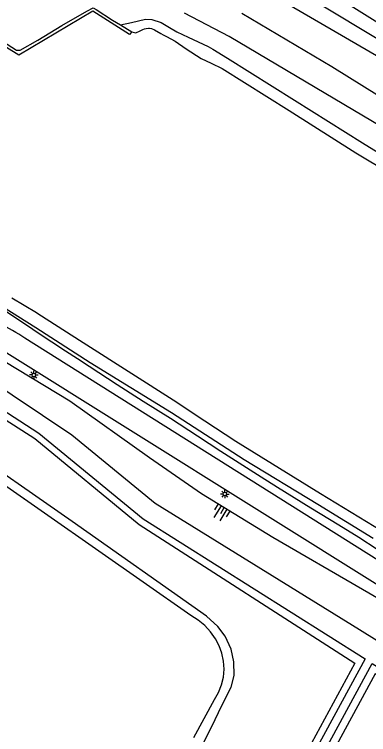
# Model space of a CAD drawing. Extents: x 128000 to 131008, y 398996 to 402500.
# Drawn here: x 128298.3 to 128350.2, y 400427.5 to 400533 of the extents above; entities that cross this region are included whole.
import ezdxf

# ---------------------------------------------------------------- set-up
doc = ezdxf.new("R2010")
doc.units = 0
for name, color, linetype in [('gg-knt-bovenkant onderkant talud', 7, 'Continuous'), ('gg-knt-onverhard', 7, 'Continuous'), ('gg-knt-verharding', 7, 'Continuous'), ('gg-kntw-bovenkant insteek waterloop', 7, 'Continuous'), ('gg-kntw-waterlijn', 7, 'Continuous'), ('gt-grn-groengrens', 7, 'Continuous'), ('gt-symb-lichtmast', 7, 'Continuous'), ('gt-symb-talud symbool', 7, 'Continuous'), ('gx-grn-maaiveld', 7, 'Continuous')]:
    doc.layers.add(name, color=color, linetype=linetype)

# ---------------------------------------------------------------- blocks, each defined once
blk = doc.blocks.new('gt0-LMAST')
at = {"layer": 'gt-symb-lichtmast'}
for p, q in [((-0.18, 0.17), (-0.45, 0.44)), ((-0.01, 0.25), (-0.01, 0.62)), ((0.17, 0.17), (0.44, 0.44)), ((-0.26, 0), (-0.63, 0)), ((-0.18, -0.18), (-0.45, -0.45)), ((-0.01, -0.25), (-0.01, -0.63)), ((0.44, -0.45), (0.17, -0.18)), ((0.24, 0), (0.62, 0))]:
    blk.add_line(p, q, dxfattribs=at)
blk.add_circle((-0.01, 0), 0.25, dxfattribs=at)
blk = doc.blocks.new('gt0-TALUD_1')
at = {"layer": 'gt-symb-talud symbool'}
for p, q in [((-1, -1), (-1, 0)), ((-0.5, -2), (-0.5, 0)), ((0.5, -2), (0.5, 0)), ((1, -1), (1, 0)), ((0, -1), (0, 0))]:
    blk.add_line(p, q, dxfattribs=at)

msp = doc.modelspace()

# ---------------------------------------------------------------- linework, layer by layer
at = {"layer": 'gg-knt-bovenkant onderkant talud'}
for points in [[(128333.5, 400540.29), (128368.98, 400518.88), (128448.04, 400469.61), (128530.68, 400418.55), (128612.63, 400367.81), (128696.85, 400316.07), (128778.01, 400265.25), (128862.15, 400212.76), (128956.55, 400154.07), (129038.3, 400103.22), (129119.96, 400052.68), (129148.42, 400034.86), (129162.19, 400026.43)], [(129161.48, 400025.58), (129147.64, 400033.81), (129119.34, 400051.53), (129037.27, 400102.36), (128861.13, 400211.85), (128777.31, 400263.92), (128695.4, 400315.05), (128612.03, 400366.29), (128529.89, 400417.27), (128447.46, 400468.28), (128368.18, 400517.11), (128331.97, 400538.2)]]:
    msp.add_lwpolyline(points, dxfattribs=at)
at = {"layer": 'gg-knt-onverhard'}
for points in [[(129156.61, 400023.38), (129153.36, 400023.43), (129150.2, 400023.73), (129147.63, 400024.64), (129143.21, 400026.97), (129114.35, 400045.38), (129033.23, 400096.36), (128951.57, 400147.17), (128857.4, 400205.9), (128774.01, 400257.39), (128691.4, 400308.63), (128608.6, 400360.3), (128525.34, 400411.3), (128443.58, 400461.67), (128363.3, 400509.84), (128329.75, 400529.73), (128323.2, 400533.15)], [(129212.52, 399988.55), (129209.46, 399988.72), (129206.49, 399990.58), (129197.77, 399996.69), (129175.85, 400010.3), (129171.24, 400013.83), (129169.06, 400016.62), (129166.35, 400020.47), (129163.54, 400023.3), (129159.48, 400025.72), (129154.47, 400026.69), (129150, 400027.86), (129145.64, 400029.9), (129116.31, 400048.29), (129035.16, 400099.26), (128859.26, 400208.59), (128776.06, 400260.39), (128693.4, 400311.73), (128610.44, 400363.28), (128527.58, 400414.74), (128445.46, 400465.03), (128365.32, 400512.54), (128344.77, 400525.3), (128331.59, 400533.13)]]:
    msp.add_lwpolyline(points, dxfattribs=at)
at = {"layer": 'gg-knt-verharding'}
for p, q in [((128344.18, 400536.41), (128352.95, 400530.87)), ((128296.79, 400483.69), (128363.42, 400441.97))]:
    msp.add_line(p, q, dxfattribs=at)
msp.add_lwpolyline([(128364.89, 400444.84), (128359.25, 400448.18), (128299.82, 400485.57)], dxfattribs=at)
msp.add_arc((128282.15, 400459.13), 31.8, 56.2364, 71.3796, dxfattribs=at)
at = {"layer": 'gg-kntw-bovenkant insteek waterloop'}
for points in [[(128289.15, 400483.78), (128291.4, 400484.79), (128295, 400483.27), (128306.4, 400476.4), (128318.06, 400468.08), (128325.68, 400462.82), (128336.13, 400456.41), (128362.38, 400441.2), (128377.07, 400429.96), (128413.61, 400407.24), (128449.69, 400384.74), (128491.2, 400358.65), (128529.55, 400335.28), (128572.51, 400308.15), (128574.22, 400305.17), (128573.41, 400302.05), (128572.4, 400301.15), (128567.01, 400303.72)], [(128289.42, 400478.47), (128301.29, 400470.87), (128316.55, 400458.3), (128348.15, 400437.99), (128327.84, 400400.51)], [(128476.41, 400359.76), (128458.23, 400371.16), (128445.87, 400378.5), (128444.42, 400379.32), (128433.87, 400386.13), (128384.68, 400416.55), (128351.13, 400436.41), (128329.69, 400396.9)]]:
    msp.add_lwpolyline(points, dxfattribs=at)
at = {"layer": 'gg-kntw-waterlijn'}
for points in [[(128389.35, 400417.12), (128372.9, 400427.88), (128348.84, 400442.88), (128318.92, 400461.37), (128306.7, 400471.36), (128293.64, 400480.1), (128290.87, 400481.43)], [(128289.91, 400480.09), (128291.81, 400478.13), (128301.88, 400471.68), (128317.14, 400459.11), (128349.65, 400438.64), (128327.37, 400397.55)], [(128324.59, 400427.12), (128327.58, 400432.66), (128328.18, 400433.68), (128328.62, 400434.79), (128328.89, 400435.94), (128328.99, 400437.12), (128328.92, 400438.29), (128328.67, 400439.43), (128328.26, 400440.53), (128327.72, 400441.56), (128327, 400442.59), (128326.16, 400443.51), (128325.21, 400444.3), (128324.15, 400444.96), (128289.2, 400469.35)], [(128328, 400396.08), (128350.7, 400437.93), (128376.48, 400421.97), (128393.76, 400411.82), (128434.46, 400387.05), (128444.99, 400380.26), (128446.42, 400379.45), (128458.8, 400372.09), (128477, 400360.69), (128481.81, 400357.56), (128508.78, 400341.15), (128534.16, 400325.62), (128552.77, 400313.63), (128566.01, 400304.6), (128568.06, 400303.67)]]:
    msp.add_lwpolyline(points, dxfattribs=at)
at = {"layer": 'gt-grn-groengrens'}
msp.add_lwpolyline([(128327.84, 400400.51), (128321.81, 400409.82), (128318.28, 400415.23), (128315.14, 400419.2), (128313.88, 400420.58), (128314.19, 400421.02), (128316.77, 400420.27), (128320.74, 400421.59), (128323.19, 400423.29), (128325.9, 400426.12), (128327.22, 400428.7), (128328.67, 400431.79), (128330.05, 400434.49), (128330.49, 400436.19), (128330.43, 400438.2), (128330.05, 400440.03), (128329.17, 400441.92), (128328.1, 400443.36), (128326.4, 400444.88), (128306.76, 400458.72), (128289.77, 400470.55), (128287.32, 400472.07), (128286.08, 400472.32)], dxfattribs=at)
at = {"layer": 'gx-grn-maaiveld'}
msp.add_line((128313.82, 400531.44), (128315.48, 400530.45), dxfattribs=at)
for points in [[(128315.48, 400530.45), (128315.13, 400530.04), (128309.79, 400533.44), (128298.95, 400527.02), (128281.09, 400538.13), (128280.16, 400551.88), (128277.29, 400553.65), (128277.53, 400554.03)], [(128280.54, 400552.21), (128280.6, 400551.44), (128280.83, 400548.4), (128281.15, 400544.23), (128281.37, 400541.38), (128281.61, 400538.59), (128281.92, 400538.17), (128284.33, 400536.71), (128286.8, 400535.17), (128295.05, 400530.04), (128297.22, 400528.63), (128298.6, 400527.76), (128299.12, 400527.74), (128301.73, 400529.23), (128305.23, 400531.34), (128308.92, 400533.45), (128309.82, 400533.96), (128310.26, 400533.68), (128312.65, 400532.14), (128313.82, 400531.44)], [(128313.82, 400531.44), (128315.42, 400531.8), (128317.49, 400532.27), (128318.41, 400532.23), (128319.78, 400531.78), (128321.02, 400531.05), (128322.06, 400530.43), (128323.76, 400529.65), (128326.66, 400528.28), (128327.35, 400527.89), (128329.5, 400526.58), (128339.31, 400520.41), (128349.24, 400514.19), (128362.74, 400505.86)], [(128315.48, 400530.45), (128315.66, 400530.36), (128316.07, 400530.27), (128316.73, 400530.56), (128317.08, 400530.76), (128317.32, 400530.85), (128317.57, 400530.92), (128317.95, 400530.98), (128318.09, 400530.98), (128318.35, 400530.91), (128318.8, 400530.72), (128319.74, 400530.21), (128320.1, 400530), (128320.58, 400529.75), (128321.85, 400529.05), (128323.46, 400527.96), (128325.64, 400526.54), (128327.12, 400525.84), (128328.71, 400525.06), (128338.52, 400518.89), (128348.27, 400512.73), (128358.23, 400506.74)], [(128350.8, 400456.25), (128342.74, 400461.2), (128331.92, 400467.76), (128321.28, 400474.64), (128309.37, 400481.97), (128301.44, 400487.1), (128296.53, 400490.15), (128294.95, 400490.79), (128293.22, 400491.75), (128291.23, 400492.69), (128289.9, 400493), (128288.85, 400493), (128286.9, 400493.14), (128285.8, 400493.4), (128285.05, 400493.67), (128284.49, 400494.23), (128284.49, 400494.55), (128284.5, 400495.29)], [(128353.21, 400456.62), (128343.13, 400462.76), (128334.41, 400468.13), (128330.74, 400470.43), (128326.19, 400473.42), (128322.58, 400475.81), (128322.06, 400476.14), (128308.36, 400484.91), (128301.71, 400489.16), (128301.55, 400489.26), (128297.94, 400491.41)], [(128351.43, 400454.65), (128348.71, 400456.36), (128345.8, 400458.2), (128341.7, 400460.7), (128336.82, 400463.69), (128334.43, 400465.2), (128328.52, 400469), (128325.12, 400471.22), (128321.13, 400473.82), (128317.17, 400476.32), (128313.32, 400478.76), (128309.22, 400481.43), (128307.51, 400482.56), (128305.79, 400483.67), (128301.76, 400486.3), (128300.23, 400487.39), (128297.21, 400489.39)]]:
    msp.add_lwpolyline(points, dxfattribs=at)

# ---------------------------------------------------------------- block references
at = {"layer": 'gt-symb-lichtmast'}
for p in [(128301.15, 400480.18), (128329.11, 400462.75)]:
    msp.add_blockref('gt0-LMAST', p, dxfattribs=at)
at = {"layer": 'gt-symb-talud symbool', "xscale": 0.9997164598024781, "yscale": 0.9997164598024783, "rotation": -31.543673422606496}
msp.add_blockref('gt0-TALUD_1', (128329.03, 400460.77), dxfattribs=at)

doc.saveas('drawing.dxf')
